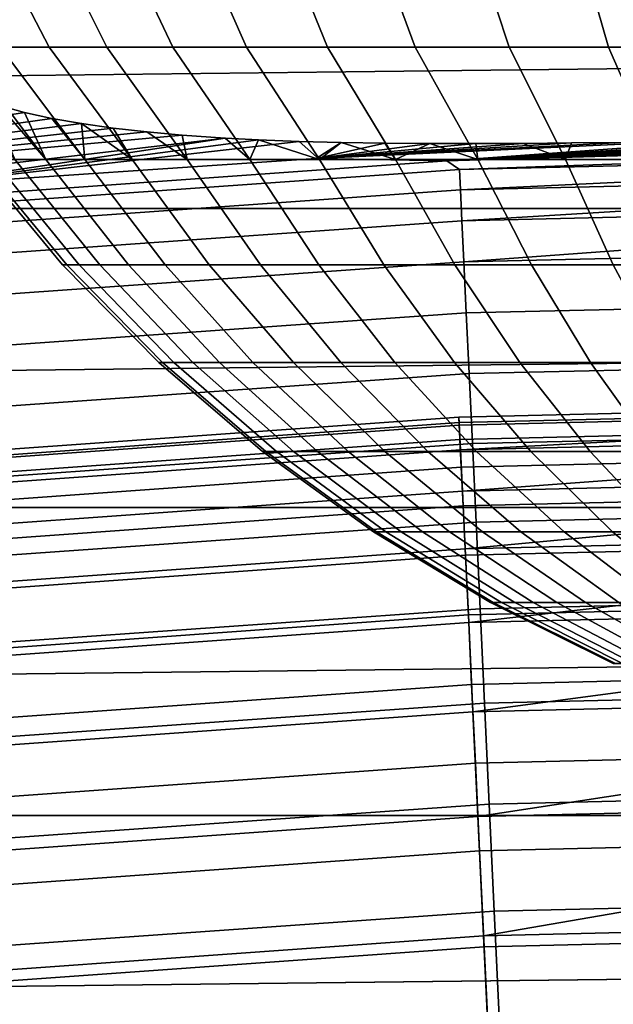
# Model space of a CAD drawing. Header units: metres. Extents: x -109 to 109, y -342 to 66.
# Tile 337 of 512: x -1.535 to -0.811, y 20.26 to 21.461. Entities that reach past the tile are written whole.
import ezdxf

# ---------------------------------------------------------------- set-up
doc = ezdxf.new("R2010")
doc.units = ezdxf.units.M
doc.layers.add('solid_K_24_62_16_000B91', color=7, linetype='CONTINUOUS')

msp = doc.modelspace()

# ---------------------------------------------------------------- linework, layer by layer
at = {"layer": 'solid_K_24_62_16_000B91'}
for points in [[(15.283257, 21.583902, 84.926178), (-15.283264, 21.583897, 84.926178), (-15.772194, 21.230322, 84.926178)], [(15.772186, 21.230328, 84.926178), (15.283257, 21.583902, 84.926178), (-15.772194, 21.230322, 84.926178)], [(-1.636799, 21.571323, -26.82877), (-1.574387, 21.571323, -26.693174), (-1.498831, 21.427015, -26.729879), (-1.558365, 21.427015, -26.858847)], [(-1.574387, 21.571323, -26.693174), (-1.500766, 21.571323, -26.563324), (-1.428646, 21.427015, -26.606384), (-1.498831, 21.427015, -26.729879)], [(-1.500766, 21.571323, -26.563324), (-1.41646, 21.571323, -26.440142), (-1.34831, 21.427015, -26.489239), (-1.428646, 21.427015, -26.606384)], [(-1.41646, 21.571323, -26.440142), (-1.32207, 21.571323, -26.324503), (-1.258393, 21.427015, -26.379274), (-1.34831, 21.427015, -26.489239)], [(-1.32207, 21.571323, -26.324503), (-1.218268, 21.571323, -26.217236), (-1.159535, 21.427015, -26.277275), (-1.258393, 21.427015, -26.379274)], [(-1.218268, 21.571323, -26.217236), (-1.105792, 21.571323, -26.119101), (-1.052438, 21.427015, -26.183962), (-1.159535, 21.427015, -26.277275)], [(-1.105792, 21.571323, -26.119101), (-0.985444, 21.571323, -26.030796), (-0.937862, 21.427015, -26.100002), (-1.052438, 21.427015, -26.183962)], [(-0.985444, 21.571323, -26.030796), (-0.858079, 21.571323, -25.952951), (-0.816622, 21.427015, -26.02599), (-0.937862, 21.427015, -26.100002)], [(-0.858079, 21.571323, -25.952951), (-0.724606, 21.571323, -25.88612), (-0.689579, 21.427015, -25.96245), (-0.816622, 21.427015, -26.02599)], [(-1.64387, 21.427015, -27.129501), (-1.606826, 21.427015, -26.992371), (-1.503264, 21.290215, -26.983929), (-1.540746, 21.290215, -27.109831)], [(-1.606826, 21.427015, -26.992371), (-1.558365, 21.427015, -26.858847), (-1.455513, 21.290215, -26.861553), (-1.503264, 21.290215, -26.983929)], [(-1.558365, 21.427015, -26.858847), (-1.498831, 21.427015, -26.729879), (-1.397819, 21.290215, -26.743538), (-1.455513, 21.290215, -26.861553)], [(-1.498831, 21.427015, -26.729879), (-1.428646, 21.427015, -26.606384), (-1.330576, 21.290215, -26.630692), (-1.397819, 21.290215, -26.743538)], [(-1.428646, 21.427015, -26.606384), (-1.34831, 21.427015, -26.489239), (-1.254245, 21.290215, -26.523783), (-1.330576, 21.290215, -26.630692)], [(-1.34831, 21.427015, -26.489239), (-1.258393, 21.427015, -26.379274), (-1.169345, 21.290215, -26.423542), (-1.254245, 21.290215, -26.523783)], [(-1.258393, 21.427015, -26.379274), (-1.159535, 21.427015, -26.277275), (-1.076458, 21.290215, -26.330654), (-1.169345, 21.290215, -26.423542)], [(-1.159535, 21.427015, -26.277275), (-1.052438, 21.427015, -26.183962), (-0.976218, 21.290215, -26.245754), (-1.076458, 21.290215, -26.330654)], [(-1.052438, 21.427015, -26.183962), (-0.937862, 21.427015, -26.100002), (-0.869309, 21.290215, -26.169424), (-0.976218, 21.290215, -26.245754)], [(-0.937862, 21.427015, -26.100002), (-0.816622, 21.427015, -26.02599), (-0.756462, 21.290215, -26.10218), (-0.869309, 21.290215, -26.169424)], [(-0.816622, 21.427015, -26.02599), (-0.689579, 21.427015, -25.96245), (-0.638447, 21.290215, -26.044487), (-0.756462, 21.290215, -26.10218)], [(-1.55989, 21.355957, -27.99818), (-1.529076, 21.347647, -28.069386), (-2.218894, 21.239464, -28.468019)], [(-1.540746, 21.290215, -27.890169), (-1.503264, 21.290215, -28.016071), (-1.55989, 21.355957, -27.99818), (-1.569652, 21.358984, -27.973877)], [(-1.503264, 21.290215, -28.016071), (-1.529076, 21.347647, -28.069386), (-1.55989, 21.355957, -27.99818)], [(-1.529076, 21.347647, -28.069386), (-1.495595, 21.340311, -28.139105), (-2.218894, 21.239464, -28.468019)], [(-1.503264, 21.290215, -28.016071), (-1.455513, 21.290215, -28.138447), (-1.495595, 21.340311, -28.139105), (-1.529076, 21.347647, -28.069386)], [(-1.495595, 21.340311, -28.139105), (-1.459491, 21.333908, -28.207233), (-2.218894, 21.239464, -28.468019)], [(-1.459491, 21.333908, -28.207233), (-1.420901, 21.328396, -28.273579), (-2.218894, 21.239464, -28.468019)], [(-1.455513, 21.290215, -28.138447), (-1.459491, 21.333908, -28.207233), (-1.495595, 21.340311, -28.139105)], [(-1.397819, 21.290215, -28.256462), (-1.420901, 21.328396, -28.273579), (-1.459491, 21.333908, -28.207233)], [(-1.455513, 21.290215, -28.138447), (-1.397819, 21.290215, -28.256462), (-1.459491, 21.333908, -28.207233)], [(-1.420901, 21.328396, -28.273579), (-1.379947, 21.323732, -28.337934), (-2.218894, 21.239464, -28.468019)], [(-1.379947, 21.323732, -28.337934), (-1.336703, 21.319853, -28.400246), (-2.218894, 21.239464, -28.468019)], [(-1.336703, 21.319853, -28.400246), (-1.284327, 21.316292, -28.469152), (-2.162904, 21.213585, -28.956398), (-2.218894, 21.239464, -28.468019)], [(-1.397819, 21.290215, -28.256462), (-1.330576, 21.290215, -28.369308), (-1.379947, 21.323732, -28.337934), (-1.420901, 21.328396, -28.273579)], [(-1.330576, 21.290215, -28.369308), (-1.336703, 21.319853, -28.400246), (-1.379947, 21.323732, -28.337934)], [(-1.330576, 21.290215, -28.369308), (-1.254245, 21.290215, -28.476217), (-1.284327, 21.316292, -28.469152), (-1.336703, 21.319853, -28.400246)], [(-0.998438, 21.277843, -29.41346), (-1.014104, 21.288721, -29.262819), (0, 21.318186, -29.110363), (0, 21.312862, -29.262819)], [(-0.069706, 21.318127, -29.108812), (0, 21.318186, -29.110363), (-1.014104, 21.288721, -29.262819)], [(-0.139327, 21.317947, -29.104145), (-0.069706, 21.318127, -29.108812), (-1.014104, 21.288721, -29.262819)], [(-0.20888, 21.317652, -29.096359), (-0.139327, 21.317947, -29.104145), (-1.014104, 21.288721, -29.262819)], [(-0.277976, 21.317242, -29.085484), (-0.20888, 21.317652, -29.096359), (-1.014104, 21.288721, -29.262819)], [(-0.346566, 21.316725, -29.071526), (-0.277976, 21.317242, -29.085484), (-1.014104, 21.288721, -29.262819)], [(-1.284327, 21.316292, -28.469152), (-1.668665, 21.258171, -28.956398), (-2.162904, 21.213585, -28.956398)], [(-1.243693, 21.314215, -28.518362), (-1.668665, 21.258171, -28.956398), (-1.284327, 21.316292, -28.469152)], [(-1.243693, 21.314215, -28.518362), (-1.194208, 21.312338, -28.573885), (-1.668665, 21.258171, -28.956398)], [(-1.142851, 21.311005, -28.626974), (-1.173523, 21.291246, -28.956398), (-1.668665, 21.258171, -28.956398), (-1.194208, 21.312338, -28.573885)], [(-1.254245, 21.290215, -28.476217), (-1.243693, 21.314215, -28.518362), (-1.284327, 21.316292, -28.469152)], [(-1.254245, 21.290215, -28.476217), (-1.169345, 21.290215, -28.576458), (-1.243693, 21.314215, -28.518362)], [(-1.169345, 21.290215, -28.576458), (-1.194208, 21.312338, -28.573885), (-1.243693, 21.314215, -28.518362)], [(-1.169345, 21.290215, -28.576458), (-1.142851, 21.311005, -28.626974), (-1.194208, 21.312338, -28.573885)], [(-0.740101, 21.311872, -28.924976), (-0.677745, 21.31279, -28.956398), (-1.014104, 21.288721, -29.262819), (-1.173523, 21.291246, -28.956398)], [(-0.801392, 21.311054, -28.890709), (-0.740101, 21.311872, -28.924976), (-1.173523, 21.291246, -28.956398)], [(-0.861692, 21.310377, -28.853573), (-0.801392, 21.311054, -28.890709), (-1.173523, 21.291246, -28.956398)], [(-1.142851, 21.311005, -28.626974), (-1.089687, 21.310154, -28.677591), (-1.173523, 21.291246, -28.956398)], [(-0.920796, 21.309895, -28.813644), (-0.861692, 21.310377, -28.853573), (-1.173523, 21.291246, -28.956398)], [(-1.089687, 21.310154, -28.677591), (-1.034869, 21.309725, -28.725632), (-1.173523, 21.291246, -28.956398)], [(-0.978547, 21.309658, -28.770988), (-0.920796, 21.309895, -28.813644), (-1.173523, 21.291246, -28.956398)], [(-1.034869, 21.309725, -28.725632), (-0.978547, 21.309658, -28.770988), (-1.173523, 21.291246, -28.956398)], [(-1.169345, 21.290215, -28.576458), (-1.076458, 21.290215, -28.669346), (-1.142851, 21.311005, -28.626974)], [(-1.076458, 21.290215, -28.669346), (-1.089687, 21.310154, -28.677591), (-1.142851, 21.311005, -28.626974)], [(-1.076458, 21.290215, -28.669346), (-1.034869, 21.309725, -28.725632), (-1.089687, 21.310154, -28.677591)], [(-1.076458, 21.290215, -28.669346), (-0.976218, 21.290215, -28.754246), (-1.034869, 21.309725, -28.725632)], [(-0.976218, 21.290215, -28.754246), (-0.978547, 21.309658, -28.770988), (-1.034869, 21.309725, -28.725632)], [(-0.414544, 21.316107, -29.054504), (-0.346566, 21.316725, -29.071526), (-1.014104, 21.288721, -29.262819)], [(-0.481793, 21.315393, -29.034439), (-0.414544, 21.316107, -29.054504), (-1.014104, 21.288721, -29.262819)], [(-0.548257, 21.314594, -29.011337), (-0.481793, 21.315393, -29.034439), (-1.014104, 21.288721, -29.262819)], [(-0.613569, 21.313723, -28.985327), (-0.548257, 21.314594, -29.011337), (-1.014104, 21.288721, -29.262819)], [(-0.677745, 21.31279, -28.956398), (-0.613569, 21.313723, -28.985327), (-1.014104, 21.288721, -29.262819)], [(-0.998438, 21.277843, -29.41346), (0, 21.312862, -29.262819), (0, 21.301256, -29.41346)], [(-0.976218, 21.290215, -28.754246), (-0.869309, 21.290215, -28.830576), (-0.920796, 21.309895, -28.813644), (-0.978547, 21.309658, -28.770988)], [(-0.869309, 21.290215, -28.830576), (-0.861692, 21.310377, -28.853573), (-0.920796, 21.309895, -28.813644)], [(-0.869309, 21.290215, -28.830576), (-0.756462, 21.290215, -28.89782), (-0.801392, 21.311054, -28.890709), (-0.861692, 21.310377, -28.853573)], [(-0.998438, 21.277843, -29.41346), (0, 21.301256, -29.41346), (0, 21.300964, -29.415899), (-0.997279, 21.253145, -29.565153)], [(0, 21.300964, -29.415899), (0, 21.276531, -29.565153), (-0.997279, 21.253145, -29.565153)], [(-1.668665, 21.258171, -28.956398), (-1.173523, 21.291246, -28.956398), (-1.014104, 21.288721, -29.262819), (-2.025912, 21.216356, -29.262819)], [(-0.998438, 21.277843, -29.41346), (-1.994681, 21.207659, -29.41346), (-2.025912, 21.216356, -29.262819), (-1.014104, 21.288721, -29.262819)], [(-1.48258, 21.161873, -27.5), (-1.477516, 21.161873, -27.622431), (-1.583952, 21.290215, -27.63125), (-1.589381, 21.290215, -27.5)], [(-1.477516, 21.161873, -27.377569), (-1.48258, 21.161873, -27.5), (-1.589381, 21.290215, -27.5), (-1.583952, 21.290215, -27.36875)], [(-1.477516, 21.161873, -27.622431), (-1.462359, 21.161873, -27.744024), (-1.567704, 21.290215, -27.761604), (-1.583952, 21.290215, -27.63125)], [(-1.462359, 21.161873, -27.255976), (-1.477516, 21.161873, -27.377569), (-1.583952, 21.290215, -27.36875), (-1.567704, 21.290215, -27.238396)], [(-1.462359, 21.161873, -27.744024), (-1.437213, 21.161873, -27.863953), (-1.540746, 21.290215, -27.890169), (-1.567704, 21.290215, -27.761604)], [(-1.437213, 21.161873, -27.136047), (-1.462359, 21.161873, -27.255976), (-1.567704, 21.290215, -27.238396), (-1.540746, 21.290215, -27.109831)], [(-1.437213, 21.161873, -27.863953), (-1.402249, 21.161873, -27.981392), (-1.503264, 21.290215, -28.016071), (-1.540746, 21.290215, -27.890169)], [(-1.402249, 21.161873, -27.018608), (-1.437213, 21.161873, -27.136047), (-1.540746, 21.290215, -27.109831), (-1.503264, 21.290215, -26.983929)], [(-1.402249, 21.161873, -27.981392), (-1.357707, 21.161873, -28.095545), (-1.455513, 21.290215, -28.138447), (-1.503264, 21.290215, -28.016071)], [(-1.357707, 21.161873, -26.904455), (-1.402249, 21.161873, -27.018608), (-1.503264, 21.290215, -26.983929), (-1.455513, 21.290215, -26.861553)], [(-1.357707, 21.161873, -28.095545), (-1.30389, 21.161873, -28.205629), (-1.397819, 21.290215, -28.256462), (-1.455513, 21.290215, -28.138447)], [(-1.30389, 21.161873, -26.794371), (-1.357707, 21.161873, -26.904455), (-1.455513, 21.290215, -26.861553), (-1.397819, 21.290215, -26.743538)], [(-1.30389, 21.161873, -28.205629), (-1.241166, 21.161873, -28.310894), (-1.330576, 21.290215, -28.369308), (-1.397819, 21.290215, -28.256462)], [(-1.241166, 21.161873, -26.689106), (-1.30389, 21.161873, -26.794371), (-1.397819, 21.290215, -26.743538), (-1.330576, 21.290215, -26.630692)], [(-1.241166, 21.161873, -28.310894), (-1.169964, 21.161873, -28.41062), (-1.254245, 21.290215, -28.476217), (-1.330576, 21.290215, -28.369308)], [(-1.169964, 21.161873, -26.58938), (-1.241166, 21.161873, -26.689106), (-1.330576, 21.290215, -26.630692), (-1.254245, 21.290215, -26.523783)], [(-1.169964, 21.161873, -28.41062), (-1.090769, 21.161873, -28.504124), (-1.169345, 21.290215, -28.576458), (-1.254245, 21.290215, -28.476217)], [(-1.090769, 21.161873, -26.495876), (-1.169964, 21.161873, -26.58938), (-1.254245, 21.290215, -26.523783), (-1.169345, 21.290215, -26.423542)], [(-1.090769, 21.161873, -28.504124), (-1.004124, 21.161873, -28.590769), (-1.076458, 21.290215, -28.669346), (-1.169345, 21.290215, -28.576458)], [(-1.004124, 21.161873, -26.409231), (-1.090769, 21.161873, -26.495876), (-1.169345, 21.290215, -26.423542), (-1.076458, 21.290215, -26.330654)], [(-1.004124, 21.161873, -28.590769), (-0.910619, 21.161873, -28.669964), (-0.976218, 21.290215, -28.754246), (-1.076458, 21.290215, -28.669346)], [(-0.910619, 21.161873, -26.330036), (-1.004124, 21.161873, -26.409231), (-1.076458, 21.290215, -26.330654), (-0.976218, 21.290215, -26.245754)], [(-0.910619, 21.161873, -28.669964), (-0.810894, 21.161873, -28.741165), (-0.869309, 21.290215, -28.830576), (-0.976218, 21.290215, -28.754246)], [(-0.810894, 21.161873, -26.258835), (-0.910619, 21.161873, -26.330036), (-0.976218, 21.290215, -26.245754), (-0.869309, 21.290215, -26.169424)], [(-0.810894, 21.161873, -28.741165), (-0.70563, 21.161873, -28.80389), (-0.756462, 21.290215, -28.89782), (-0.869309, 21.290215, -28.830576)], [(-0.70563, 21.161873, -26.19611), (-0.810894, 21.161873, -26.258835), (-0.869309, 21.290215, -26.169424), (-0.756462, 21.290215, -26.10218)], [(-1.994681, 21.207659, -29.41346), (-0.998438, 21.277843, -29.41346), (-0.997279, 21.253145, -29.565153), (-1.992366, 21.183043, -29.565153)], [(-0.997279, 21.253145, -29.565153), (0, 21.276531, -29.565153), (0, 21.276062, -29.56741), (-0.995518, 21.215611, -29.714186)], [(0, 21.276062, -29.56741), (0, 21.238955, -29.714186), (-0.995518, 21.215611, -29.714186)], [(-1.992366, 21.183043, -29.565153), (-0.997279, 21.253145, -29.565153), (-0.995518, 21.215611, -29.714186), (-1.988847, 21.14563, -29.714186)], [(-0.995518, 21.215611, -29.714186), (0, 21.238955, -29.714186), (0, 21.23834, -29.716246), (-0.993167, 21.165514, -29.859468)], [(0, 21.23834, -29.716246), (0, 21.18807, -29.861326), (-0.993167, 21.165514, -29.859468)], [(15.772186, 21.230328, 84.926178), (-15.772194, 21.230322, 84.926178), (-16.252853, 20.86578, 84.926178)], [(16.252846, 20.865786, 84.926178), (15.772186, 21.230328, 84.926178), (-16.252853, 20.86578, 84.926178)], [(-1.988847, 21.14563, -29.714186), (-0.995518, 21.215611, -29.714186), (-0.993167, 21.165514, -29.859468), (-1.984151, 21.095697, -29.859468)], [(-0.993167, 21.165514, -29.859468), (0, 21.18807, -29.861326), (0, 21.125618, -30.001595), (-0.990244, 21.103218, -29.999943)], [(-1.984151, 21.095697, -29.859468), (-0.993167, 21.165514, -29.859468), (-0.990244, 21.103218, -29.999943), (-1.978311, 21.033607, -29.999943)], [(-1.365446, 21.042889, -27.5), (-1.360782, 21.042889, -27.612757), (-1.477516, 21.161873, -27.622431), (-1.48258, 21.161873, -27.5)], [(-1.360782, 21.042889, -27.387243), (-1.365446, 21.042889, -27.5), (-1.48258, 21.161873, -27.5), (-1.477516, 21.161873, -27.377569)], [(-1.360782, 21.042889, -27.612757), (-1.346823, 21.042889, -27.724745), (-1.462359, 21.161873, -27.744024), (-1.477516, 21.161873, -27.622431)], [(-1.346823, 21.042889, -27.275255), (-1.360782, 21.042889, -27.387243), (-1.477516, 21.161873, -27.377569), (-1.462359, 21.161873, -27.255976)], [(-1.346823, 21.042889, -27.724745), (-1.323663, 21.042889, -27.835197), (-1.437213, 21.161873, -27.863953), (-1.462359, 21.161873, -27.744024)], [(-1.323663, 21.042889, -27.164803), (-1.346823, 21.042889, -27.275255), (-1.462359, 21.161873, -27.255976), (-1.437213, 21.161873, -27.136047)], [(-1.323663, 21.042889, -27.835197), (-1.291462, 21.042889, -27.943359), (-1.402249, 21.161873, -27.981392), (-1.437213, 21.161873, -27.863953)], [(-1.291462, 21.042889, -27.056641), (-1.323663, 21.042889, -27.164803), (-1.437213, 21.161873, -27.136047), (-1.402249, 21.161873, -27.018608)], [(-1.291462, 21.042889, -27.943359), (-1.250439, 21.042889, -28.048492), (-1.357707, 21.161873, -28.095545), (-1.402249, 21.161873, -27.981392)], [(-1.250439, 21.042889, -26.951508), (-1.291462, 21.042889, -27.056641), (-1.402249, 21.161873, -27.018608), (-1.357707, 21.161873, -26.904455)], [(-1.250439, 21.042889, -28.048492), (-1.200874, 21.042889, -28.149879), (-1.30389, 21.161873, -28.205629), (-1.357707, 21.161873, -28.095545)], [(-1.200874, 21.042889, -26.850121), (-1.250439, 21.042889, -26.951508), (-1.357707, 21.161873, -26.904455), (-1.30389, 21.161873, -26.794371)], [(-1.200874, 21.042889, -28.149879), (-1.143106, 21.042889, -28.246828), (-1.241166, 21.161873, -28.310894), (-1.30389, 21.161873, -28.205629)], [(-1.143106, 21.042889, -26.753172), (-1.200874, 21.042889, -26.850121), (-1.30389, 21.161873, -26.794371), (-1.241166, 21.161873, -26.689106)], [(-1.143106, 21.042889, -28.246828), (-1.077529, 21.042889, -28.338675), (-1.169964, 21.161873, -28.41062), (-1.241166, 21.161873, -28.310894)], [(-1.077529, 21.042889, -26.661325), (-1.143106, 21.042889, -26.753172), (-1.241166, 21.161873, -26.689106), (-1.169964, 21.161873, -26.58938)], [(-1.077529, 21.042889, -28.338675), (-1.004591, 21.042889, -28.424791), (-1.090769, 21.161873, -28.504124), (-1.169964, 21.161873, -28.41062)], [(-1.004591, 21.042889, -26.575209), (-1.077529, 21.042889, -26.661325), (-1.169964, 21.161873, -26.58938), (-1.090769, 21.161873, -26.495876)], [(-1.004591, 21.042889, -28.424791), (-0.924791, 21.042889, -28.504591), (-1.004124, 21.161873, -28.590769), (-1.090769, 21.161873, -28.504124)], [(-0.924791, 21.042889, -26.495409), (-1.004591, 21.042889, -26.575209), (-1.090769, 21.161873, -26.495876), (-1.004124, 21.161873, -26.409231)], [(-0.924791, 21.042889, -28.504591), (-0.838674, 21.042889, -28.577528), (-0.910619, 21.161873, -28.669964), (-1.004124, 21.161873, -28.590769)], [(-0.838674, 21.042889, -26.422472), (-0.924791, 21.042889, -26.495409), (-1.004124, 21.161873, -26.409231), (-0.910619, 21.161873, -26.330036)], [(-0.838674, 21.042889, -28.577528), (-0.746828, 21.042889, -28.643105), (-0.810894, 21.161873, -28.741165), (-0.910619, 21.161873, -28.669964)], [(-0.746828, 21.042889, -26.356895), (-0.838674, 21.042889, -26.422472), (-0.910619, 21.161873, -26.330036), (-0.810894, 21.161873, -26.258835)], [(-0.746828, 21.042889, -28.643105), (-0.64988, 21.042889, -28.700874), (-0.70563, 21.161873, -28.80389), (-0.810894, 21.161873, -28.741165)], [(-0.64988, 21.042889, -26.299126), (-0.746828, 21.042889, -26.356895), (-0.810894, 21.161873, -26.258835), (-0.70563, 21.161873, -26.19611)], [(-0.990244, 21.103218, -29.999943), (0, 21.125618, -30.001595), (0, 21.051439, -30.136028), (-0.98677, 21.029179, -30.134586)], [(-1.978311, 21.033607, -29.999943), (-0.990244, 21.103218, -29.999943), (-0.98677, 21.029179, -30.134586), (-1.97137, 20.959814, -30.134586)], [(-1.238796, 20.93409, -27.5), (-1.234564, 20.93409, -27.602299), (-1.360782, 21.042889, -27.612757), (-1.365446, 21.042889, -27.5)], [(-1.234564, 20.93409, -27.397701), (-1.238796, 20.93409, -27.5), (-1.365446, 21.042889, -27.5), (-1.360782, 21.042889, -27.387243)], [(-1.234564, 20.93409, -27.602299), (-1.2219, 20.93409, -27.703899), (-1.346823, 21.042889, -27.724745), (-1.360782, 21.042889, -27.612757)], [(-1.2219, 20.93409, -27.296101), (-1.234564, 20.93409, -27.397701), (-1.360782, 21.042889, -27.387243), (-1.346823, 21.042889, -27.275255)], [(-1.2219, 20.93409, -27.703899), (-1.200889, 20.93409, -27.804106), (-1.323663, 21.042889, -27.835197), (-1.346823, 21.042889, -27.724745)], [(-1.200889, 20.93409, -27.195894), (-1.2219, 20.93409, -27.296101), (-1.346823, 21.042889, -27.275255), (-1.323663, 21.042889, -27.164803)], [(-1.200889, 20.93409, -27.804106), (-1.171674, 20.93409, -27.902237), (-1.291462, 21.042889, -27.943359), (-1.323663, 21.042889, -27.835197)], [(-1.171674, 20.93409, -27.097763), (-1.200889, 20.93409, -27.195894), (-1.323663, 21.042889, -27.164803), (-1.291462, 21.042889, -27.056641)], [(-1.171674, 20.93409, -27.902237), (-1.134456, 20.93409, -27.997618), (-1.250439, 21.042889, -28.048492), (-1.291462, 21.042889, -27.943359)], [(-1.134456, 20.93409, -27.002382), (-1.171674, 20.93409, -27.097763), (-1.291462, 21.042889, -27.056641), (-1.250439, 21.042889, -26.951508)], [(-1.134456, 20.93409, -27.997618), (-1.089488, 20.93409, -28.089602), (-1.200874, 21.042889, -28.149879), (-1.250439, 21.042889, -28.048492)], [(-1.089488, 20.93409, -26.910398), (-1.134456, 20.93409, -27.002382), (-1.250439, 21.042889, -26.951508), (-1.200874, 21.042889, -26.850121)], [(-1.089488, 20.93409, -28.089602), (-1.037078, 20.93409, -28.177557), (-1.143106, 21.042889, -28.246828), (-1.200874, 21.042889, -28.149879)], [(-1.037078, 20.93409, -26.822443), (-1.089488, 20.93409, -26.910398), (-1.200874, 21.042889, -26.850121), (-1.143106, 21.042889, -26.753172)], [(-1.037078, 20.93409, -28.177557), (-0.977584, 20.93409, -28.260883), (-1.077529, 21.042889, -28.338675), (-1.143106, 21.042889, -28.246828)], [(-0.977584, 20.93409, -26.739117), (-1.037078, 20.93409, -26.822443), (-1.143106, 21.042889, -26.753172), (-1.077529, 21.042889, -26.661325)], [(-0.977584, 20.93409, -28.260883), (-0.911411, 20.93409, -28.339014), (-1.004591, 21.042889, -28.424791), (-1.077529, 21.042889, -28.338675)], [(-0.911411, 20.93409, -26.660986), (-0.977584, 20.93409, -26.739117), (-1.077529, 21.042889, -26.661325), (-1.004591, 21.042889, -26.575209)], [(-0.911411, 20.93409, -28.339014), (-0.839013, 20.93409, -28.411411), (-0.924791, 21.042889, -28.504591), (-1.004591, 21.042889, -28.424791)], [(-0.839013, 20.93409, -26.588589), (-0.911411, 20.93409, -26.660986), (-1.004591, 21.042889, -26.575209), (-0.924791, 21.042889, -26.495409)], [(-0.98677, 21.029179, -30.134586), (0, 21.051439, -30.136028), (0, 20.966074, -30.263653), (-0.98277, 20.943937, -30.262415)], [(-0.839013, 20.93409, -28.411411), (-0.760884, 20.93409, -28.477583), (-0.838674, 21.042889, -28.577528), (-0.924791, 21.042889, -28.504591)], [(-0.760884, 20.93409, -26.522417), (-0.839013, 20.93409, -26.588589), (-0.924791, 21.042889, -26.495409), (-0.838674, 21.042889, -26.422472)], [(-0.760884, 20.93409, -28.477583), (-0.677557, 20.93409, -28.537079), (-0.746828, 21.042889, -28.643105), (-0.838674, 21.042889, -28.577528)], [(-0.677557, 20.93409, -26.462921), (-0.760884, 20.93409, -26.522417), (-0.838674, 21.042889, -26.422472), (-0.746828, 21.042889, -26.356895)], [(-1.97137, 20.959814, -30.134586), (-0.98677, 21.029179, -30.134586), (-0.98277, 20.943937, -30.262415), (-1.963379, 20.874853, -30.262415)], [(0.268949, 20.998278, -44.640511), (0, 21, -63), (-0.99922, 20.976213, -63), (0, 21, -44.650002)], [(0, 20.990211, -63.279659), (-0.998755, 20.966436, -63.279659), (-0.99922, 20.976213, -63), (0, 21, -63)], [(0, 21, -37.150002), (0, 21, -44.650002), (-0.99922, 20.976213, -63)], [(-0.99922, 20.976213, -33), (0, 21, -33), (0, 21, -37.150002), (-0.99922, 20.976213, -63)], [(-0.998895, 20.969391, -32.834843), (0, 20.99317, -32.834843), (0, 21, -33), (-0.99922, 20.976213, -33)], [(-0.997921, 20.94894, -32.670647), (0, 20.972696, -32.670647), (0, 20.99317, -32.834843), (-0.998895, 20.969391, -32.834843)], [(-0.998755, 20.966436, -63.279659), (0, 20.990211, -63.279659), (0, 20.989809, -63.285358), (-0.99732, 20.936314, -63.563889)], [(0, 20.989809, -63.285358), (0, 20.960054, -63.563889), (-0.99732, 20.936314, -63.563889)], [(-1.996177, 20.904911, -33), (-0.99922, 20.976213, -33), (-0.99922, 20.976213, -63), (-1.996177, 20.904911, -63)], [(-0.998755, 20.966436, -63.279659), (-1.995247, 20.895166, -63.279659), (-1.996177, 20.904911, -63), (-0.99922, 20.976213, -63)], [(-1.995528, 20.898109, -32.834843), (-0.998895, 20.969391, -32.834843), (-0.99922, 20.976213, -33), (-1.996177, 20.904911, -33)], [(-1.993581, 20.877729, -32.670647), (-0.997921, 20.94894, -32.670647), (-0.998895, 20.969391, -32.834843), (-1.995528, 20.898109, -32.834843)], [(-0.996304, 20.915003, -32.508709), (0, 20.938719, -32.508709), (0, 20.972696, -32.670647), (-0.997921, 20.94894, -32.670647)], [(-1.995247, 20.895166, -63.279659), (-0.998755, 20.966436, -63.279659), (-0.99732, 20.936314, -63.563889), (-1.99238, 20.865145, -63.563889)], [(-0.99732, 20.936314, -63.563889), (0, 20.960054, -63.563889), (0, 20.959286, -63.56926), (-0.994922, 20.885994, -63.845238)], [(0, 20.959286, -63.56926), (0, 20.909678, -63.845238), (-0.994922, 20.885994, -63.845238)], [(-0.98277, 20.943937, -30.262415), (0, 20.966074, -30.263653), (0, 20.871052, -30.382496), (-0.978273, 20.848112, -30.382496)], [(-1.990352, 20.843906, -32.508709), (-0.996304, 20.915003, -32.508709), (-0.997921, 20.94894, -32.670647), (-1.993581, 20.877729, -32.670647)], [(-1.99238, 20.865145, -63.563889), (-0.99732, 20.936314, -63.563889), (-0.994922, 20.885994, -63.845238), (-1.987591, 20.814997, -63.845238)], [(-1.963379, 20.874853, -30.262415), (-0.98277, 20.943937, -30.262415), (-0.978273, 20.848112, -30.382496), (-1.954396, 20.779345, -30.382496)], [(-1.103512, 20.836231, -27.5), (-1.099743, 20.836231, -27.591127), (-1.234564, 20.93409, -27.602299), (-1.238796, 20.93409, -27.5)], [(-1.099743, 20.836231, -27.408873), (-1.103512, 20.836231, -27.5), (-1.238796, 20.93409, -27.5), (-1.234564, 20.93409, -27.397701)], [(-1.099743, 20.836231, -27.591127), (-1.088461, 20.836231, -27.681631), (-1.2219, 20.93409, -27.703899), (-1.234564, 20.93409, -27.602299)], [(-1.088461, 20.836231, -27.318369), (-1.099743, 20.836231, -27.408873), (-1.234564, 20.93409, -27.397701), (-1.2219, 20.93409, -27.296101)], [(-1.088461, 20.836231, -27.681631), (-1.069744, 20.836231, -27.770897), (-1.200889, 20.93409, -27.804106), (-1.2219, 20.93409, -27.703899)], [(-1.069744, 20.836231, -27.229103), (-1.088461, 20.836231, -27.318369), (-1.2219, 20.93409, -27.296101), (-1.200889, 20.93409, -27.195894)], [(-1.069744, 20.836231, -27.770897), (-1.04372, 20.836231, -27.858309), (-1.171674, 20.93409, -27.902237), (-1.200889, 20.93409, -27.804106)], [(-1.04372, 20.836231, -27.141691), (-1.069744, 20.836231, -27.229103), (-1.200889, 20.93409, -27.195894), (-1.171674, 20.93409, -27.097763)], [(-1.04372, 20.836231, -27.858309), (-1.010566, 20.836231, -27.943275), (-1.134456, 20.93409, -27.997618), (-1.171674, 20.93409, -27.902237)], [(-1.010566, 20.836231, -27.056725), (-1.04372, 20.836231, -27.141691), (-1.171674, 20.93409, -27.097763), (-1.134456, 20.93409, -27.002382)], [(-1.010566, 20.836231, -27.943275), (-0.970509, 20.836231, -28.025213), (-1.089488, 20.93409, -28.089602), (-1.134456, 20.93409, -27.997618)], [(-0.970509, 20.836231, -26.974787), (-1.010566, 20.836231, -27.056725), (-1.134456, 20.93409, -27.002382), (-1.089488, 20.93409, -26.910398)], [(-0.970509, 20.836231, -28.025213), (-0.923823, 20.836231, -28.103563), (-1.037078, 20.93409, -28.177557), (-1.089488, 20.93409, -28.089602)], [(-0.923823, 20.836231, -26.896437), (-0.970509, 20.836231, -26.974787), (-1.089488, 20.93409, -26.910398), (-1.037078, 20.93409, -26.822443)], [(-0.923823, 20.836231, -28.103563), (-0.870826, 20.836231, -28.177792), (-0.977584, 20.93409, -28.260883), (-1.037078, 20.93409, -28.177557)], [(-0.870826, 20.836231, -26.822208), (-0.923823, 20.836231, -26.896437), (-1.037078, 20.93409, -26.822443), (-0.977584, 20.93409, -26.739117)], [(-0.994056, 20.867811, -32.350132), (0, 20.891474, -32.350132), (0, 20.938719, -32.508709), (-0.996304, 20.915003, -32.508709)], [(-0.870826, 20.836231, -28.177792), (-0.81188, 20.836231, -28.247389), (-0.911411, 20.93409, -28.339014), (-0.977584, 20.93409, -28.260883)], [(-0.81188, 20.836231, -26.752611), (-0.870826, 20.836231, -26.822208), (-0.977584, 20.93409, -26.739117), (-0.911411, 20.93409, -26.660986)], [(-0.81188, 20.836231, -28.247389), (-0.747388, 20.836231, -28.31188), (-0.839013, 20.93409, -28.411411), (-0.911411, 20.93409, -28.339014)], [(-0.747388, 20.836231, -26.68812), (-0.81188, 20.836231, -26.752611), (-0.911411, 20.93409, -26.660986), (-0.839013, 20.93409, -26.588589)], [(-0.747388, 20.836231, -28.31188), (-0.677791, 20.836231, -28.370825), (-0.760884, 20.93409, -28.477583), (-0.839013, 20.93409, -28.411411)], [(-0.677791, 20.836231, -26.629175), (-0.747388, 20.836231, -26.68812), (-0.839013, 20.93409, -26.588589), (-0.760884, 20.93409, -26.522417)], [(-1.985861, 20.796875, -32.350132), (-0.994056, 20.867811, -32.350132), (-0.996304, 20.915003, -32.508709), (-1.990352, 20.843906, -32.508709)], [(-0.994922, 20.885994, -63.845238), (0, 20.909678, -63.845238), (0, 20.908588, -63.850262), (-0.991576, 20.815733, -64.122269)], [(0, 20.908588, -63.850262), (0, 20.839336, -64.122269), (-0.991576, 20.815733, -64.122269)], [(-1.987591, 20.814997, -63.845238), (-0.994922, 20.885994, -63.845238), (-0.991576, 20.815733, -64.122269), (-1.980905, 20.744974, -64.122269)], [(-0.991192, 20.807686, -32.196003), (0, 20.831282, -32.196003), (0, 20.891474, -32.350132), (-0.994056, 20.867811, -32.350132)], [(16.252846, 20.865786, 84.926178), (-16.252853, 20.86578, 84.926178), (-16.725183, 20.490314, 84.926178)], [(16.725176, 20.490322, 84.926178), (16.252846, 20.865786, 84.926178), (-16.725183, 20.490314, 84.926178)], [(-1.980139, 20.736956, -32.196003), (-0.991192, 20.807686, -32.196003), (-0.994056, 20.867811, -32.350132), (-1.985861, 20.796875, -32.350132)], [(-0.978273, 20.848112, -30.382496), (0, 20.871052, -30.382496), (0, 20.765226, -30.493958), (-0.973313, 20.742403, -30.493958)], [(-1.954396, 20.779345, -30.382496), (-0.978273, 20.848112, -30.382496), (-0.973313, 20.742403, -30.493958), (-1.944487, 20.673985, -30.493958)], [(-0.991576, 20.815733, -64.122269), (0, 20.839336, -64.122269), (0, 20.837973, -64.12693), (-0.987296, 20.725891, -64.393578)], [(0, 20.837973, -64.12693), (0, 20.749393, -64.393578), (-0.987296, 20.725891, -64.393578)], [(-0.960537, 20.75, -27.5), (-0.957256, 20.75, -27.579321), (-1.099743, 20.836231, -27.591127), (-1.103512, 20.836231, -27.5)], [(-0.957256, 20.75, -27.420679), (-0.960537, 20.75, -27.5), (-1.103512, 20.836231, -27.5), (-1.099743, 20.836231, -27.408873)], [(-0.957256, 20.75, -27.579321), (-0.947436, 20.75, -27.658098), (-1.088461, 20.836231, -27.681631), (-1.099743, 20.836231, -27.591127)], [(-0.947436, 20.75, -27.341902), (-0.957256, 20.75, -27.420679), (-1.099743, 20.836231, -27.408873), (-1.088461, 20.836231, -27.318369)], [(-0.947436, 20.75, -27.658098), (-0.931145, 20.75, -27.735798), (-1.069744, 20.836231, -27.770897), (-1.088461, 20.836231, -27.681631)], [(-0.931145, 20.75, -27.264202), (-0.947436, 20.75, -27.341902), (-1.088461, 20.836231, -27.318369), (-1.069744, 20.836231, -27.229103)], [(-0.931145, 20.75, -27.735798), (-0.908492, 20.75, -27.811886), (-1.04372, 20.836231, -27.858309), (-1.069744, 20.836231, -27.770897)], [(-0.908492, 20.75, -27.188114), (-0.931145, 20.75, -27.264202), (-1.069744, 20.836231, -27.229103), (-1.04372, 20.836231, -27.141691)], [(-0.908492, 20.75, -27.811886), (-0.879634, 20.75, -27.885843), (-1.010566, 20.836231, -27.943275), (-1.04372, 20.836231, -27.858309)], [(-0.879634, 20.75, -27.114157), (-0.908492, 20.75, -27.188114), (-1.04372, 20.836231, -27.141691), (-1.010566, 20.836231, -27.056725)], [(-0.879634, 20.75, -27.885843), (-0.844767, 20.75, -27.957165), (-0.970509, 20.836231, -28.025213), (-1.010566, 20.836231, -27.943275)], [(-0.844767, 20.75, -27.042835), (-0.879634, 20.75, -27.114157), (-1.010566, 20.836231, -27.056725), (-0.970509, 20.836231, -26.974787)], [(-0.987732, 20.735041, -32.047379), (0, 20.758554, -32.047379), (0, 20.831282, -32.196003), (-0.991192, 20.807686, -32.196003)], [(-0.844767, 20.75, -27.957165), (-0.804129, 20.75, -28.025364), (-0.923823, 20.836231, -28.103563), (-0.970509, 20.836231, -28.025213)], [(-0.804129, 20.75, -26.974636), (-0.844767, 20.75, -27.042835), (-0.970509, 20.836231, -26.974787), (-0.923823, 20.836231, -26.896437)], [(-0.804129, 20.75, -28.025364), (-0.757998, 20.75, -28.089973), (-0.870826, 20.836231, -28.177792), (-0.923823, 20.836231, -28.103563)], [(-0.757998, 20.75, -26.910027), (-0.804129, 20.75, -26.974636), (-0.923823, 20.836231, -26.896437), (-0.870826, 20.836231, -26.822208)], [(-0.757998, 20.75, -28.089973), (-0.70669, 20.75, -28.150555), (-0.81188, 20.836231, -28.247389), (-0.870826, 20.836231, -28.177792)], [(-0.70669, 20.75, -26.849445), (-0.757998, 20.75, -26.910027), (-0.870826, 20.836231, -26.822208), (-0.81188, 20.836231, -26.752611)], [(-0.70669, 20.75, -28.150555), (-0.650554, 20.75, -28.20669), (-0.747388, 20.836231, -28.31188), (-0.81188, 20.836231, -28.247389)], [(-0.650554, 20.75, -26.79331), (-0.70669, 20.75, -26.849445), (-0.81188, 20.836231, -26.752611), (-0.747388, 20.836231, -26.68812)], [(-1.980905, 20.744974, -64.122269), (-0.991576, 20.815733, -64.122269), (-0.987296, 20.725891, -64.393578), (-1.972355, 20.655439, -64.393578)], [(-1.973226, 20.664558, -32.047379), (-0.987732, 20.735041, -32.047379), (-0.991192, 20.807686, -32.196003), (-1.980139, 20.736956, -32.196003)], [(-0.973313, 20.742403, -30.493958), (0, 20.765226, -30.493958), (0, 20.65028, -30.595985), (-0.967925, 20.627583, -30.595985)], [(-0.983699, 20.650373, -31.905273), (0, 20.67379, -31.905273), (0, 20.758554, -32.047379), (-0.987732, 20.735041, -32.047379)], [(-1.944487, 20.673985, -30.493958), (-0.973313, 20.742403, -30.493958), (-0.967925, 20.627583, -30.595985), (-1.933723, 20.559542, -30.595985)], [(-0.987296, 20.725891, -64.393578), (0, 20.749393, -64.393578), (0, 20.747799, -64.397858), (-0.982105, 20.616926, -64.657761)], [(0, 20.747799, -64.397858), (0, 20.640306, -64.657761), (-0.982105, 20.616926, -64.657761)], [(-0.810868, 20.675995, -27.5), (-0.808098, 20.675995, -27.566961), (-0.957256, 20.75, -27.579321), (-0.960537, 20.75, -27.5)], [(-0.808098, 20.675995, -27.433039), (-0.810868, 20.675995, -27.5), (-0.960537, 20.75, -27.5), (-0.957256, 20.75, -27.420679)], [(-0.808098, 20.675995, -27.566961), (-0.799808, 20.675995, -27.633465), (-0.947436, 20.75, -27.658098), (-0.957256, 20.75, -27.579321)], [(-0.799808, 20.675995, -27.366535), (-0.808098, 20.675995, -27.433039), (-0.957256, 20.75, -27.420679), (-0.947436, 20.75, -27.341902)], [(-0.799808, 20.675995, -27.633465), (-0.786055, 20.675995, -27.699057), (-0.931145, 20.75, -27.735798), (-0.947436, 20.75, -27.658098)], [(-0.786055, 20.675995, -27.300943), (-0.799808, 20.675995, -27.366535), (-0.947436, 20.75, -27.341902), (-0.931145, 20.75, -27.264202)], [(-0.786055, 20.675995, -27.699057), (-0.766933, 20.675995, -27.763288), (-0.908492, 20.75, -27.811886), (-0.931145, 20.75, -27.735798)], [(-0.766933, 20.675995, -27.236712), (-0.786055, 20.675995, -27.300943), (-0.931145, 20.75, -27.264202), (-0.908492, 20.75, -27.188114)], [(-0.766933, 20.675995, -27.763288), (-0.742571, 20.675995, -27.825722), (-0.879634, 20.75, -27.885843), (-0.908492, 20.75, -27.811886)], [(-0.742571, 20.675995, -27.174278), (-0.766933, 20.675995, -27.236712), (-0.908492, 20.75, -27.188114), (-0.879634, 20.75, -27.114157)], [(-0.742571, 20.675995, -27.825722), (-0.713137, 20.675995, -27.885931), (-0.844767, 20.75, -27.957165), (-0.879634, 20.75, -27.885843)], [(-0.713137, 20.675995, -27.114069), (-0.742571, 20.675995, -27.174278), (-0.879634, 20.75, -27.114157), (-0.844767, 20.75, -27.042835)], [(-0.713137, 20.675995, -27.885931), (-0.678831, 20.675995, -27.943502), (-0.804129, 20.75, -28.025364), (-0.844767, 20.75, -27.957165)], [(-0.678831, 20.675995, -27.056498), (-0.713137, 20.675995, -27.114069), (-0.844767, 20.75, -27.042835), (-0.804129, 20.75, -26.974636)], [(-1.965169, 20.580177, -31.905273), (-0.983699, 20.650373, -31.905273), (-0.987732, 20.735041, -32.047379), (-1.973226, 20.664558, -32.047379)], [(-1.972355, 20.655439, -64.393578), (-0.987296, 20.725891, -64.393578), (-0.982105, 20.616926, -64.657761), (-1.961986, 20.546844, -64.657761)], [(-0.97912, 20.554262, -31.770662), (0, 20.57757, -31.770662), (0, 20.67379, -31.905273), (-0.983699, 20.650373, -31.905273)], [(-1.956022, 20.484392, -31.770662), (-0.97912, 20.554262, -31.770662), (-0.983699, 20.650373, -31.905273), (-1.965169, 20.580177, -31.905273)], [(-0.967925, 20.627583, -30.595985), (0, 20.65028, -30.595985), (0, 20.527048, -30.687834), (-0.962149, 20.504486, -30.687834)], [(-0.982105, 20.616926, -64.657761), (0, 20.640306, -64.657761), (0, 20.638529, -64.661659), (-0.97603, 20.489397, -64.913483)], [(0, 20.638529, -64.661659), (0, 20.51263, -64.913483), (-0.97603, 20.489397, -64.913483)], [(-1.933723, 20.559542, -30.595985), (-0.967925, 20.627583, -30.595985), (-0.962149, 20.504486, -30.687834), (-1.922183, 20.436852, -30.687834)], [(-1.961986, 20.546844, -64.657761), (-0.982105, 20.616926, -64.657761), (-0.97603, 20.489397, -64.913483), (-1.949849, 20.419748, -64.913483)], [(-0.974028, 20.447365, -31.644464), (0, 20.470552, -31.644464), (0, 20.57757, -31.770662), (-0.97912, 20.554262, -31.770662)], [(-1.94585, 20.377859, -31.644464), (-0.974028, 20.447365, -31.644464), (-0.97912, 20.554262, -31.770662), (-1.956022, 20.484392, -31.770662)], [(-0.962149, 20.504486, -30.687834), (0, 20.527048, -30.687834), (0, 20.396429, -30.768835), (-0.956027, 20.374012, -30.768835)], [(-1.922183, 20.436852, -30.687834), (-0.962149, 20.504486, -30.687834), (-0.956027, 20.374012, -30.768835), (-1.909952, 20.306807, -30.768835)], [(-0.97603, 20.489397, -64.913483), (0, 20.51263, -64.913483), (0, 20.510715, -64.916992), (-0.969102, 20.34395, -65.159439)], [(0, 20.510715, -64.916992), (0, 20.36702, -65.159439), (-0.969102, 20.34395, -65.159439)], [(16.725176, 20.490322, 84.926178), (-16.725183, 20.490314, 84.926178), (-17.188755, 20.104267, 84.926178)], [(17.188747, 20.104275, 84.926178), (16.725176, 20.490322, 84.926178), (-17.188755, 20.104267, 84.926178)], [(-1.949849, 20.419748, -64.913483), (-0.97603, 20.489397, -64.913483), (-0.969102, 20.34395, -65.159439), (-1.936008, 20.274797, -65.159439)], [(-0.968457, 20.330414, -31.527544), (0, 20.353468, -31.527544), (0, 20.470552, -31.644464), (-0.974028, 20.447365, -31.644464)], [(-1.93472, 20.261307, -31.527544), (-0.968457, 20.330414, -31.527544), (-0.974028, 20.447365, -31.644464), (-1.94585, 20.377859, -31.644464)], [(-0.956027, 20.374012, -30.768835), (0, 20.396429, -30.768835), (0, 20.259377, -30.8384), (-0.949603, 20.23711, -30.8384)], [(-1.909952, 20.306807, -30.768835), (-0.956027, 20.374012, -30.768835), (-0.949603, 20.23711, -30.8384), (-1.897118, 20.170357, -30.8384)], [(-0.969102, 20.34395, -65.159439), (0, 20.36702, -65.159439), (0, 20.365015, -65.16256), (-0.961355, 20.181334, -65.394363)], [(0, 20.365015, -65.16256), (0, 20.204218, -65.394363), (-0.961355, 20.181334, -65.394363)], [(-0.962445, 20.20421, -31.420704), (0, 20.227119, -31.420704), (0, 20.353468, -31.527544), (-0.968457, 20.330414, -31.527544)], [(-1.936008, 20.274797, -65.159439), (-0.969102, 20.34395, -65.159439), (-0.961355, 20.181334, -65.394363), (-1.920533, 20.112732, -65.394363)], [(-1.92271, 20.13553, -31.420704), (-0.962445, 20.20421, -31.420704), (-0.968457, 20.330414, -31.527544), (-1.93472, 20.261307, -31.527544)]]:
    msp.add_3dface(points, dxfattribs=at)

doc.saveas('drawing.dxf')
